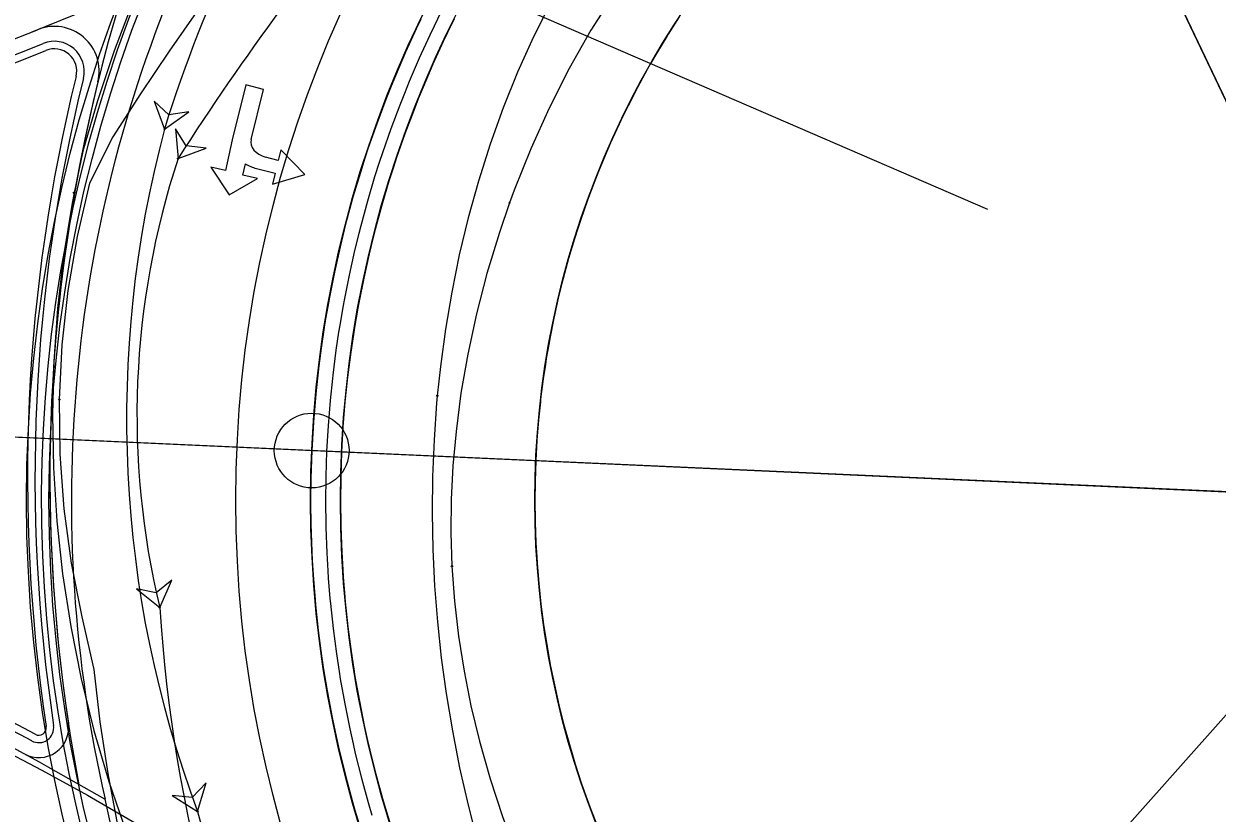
# Model space of a CAD drawing. Extents: x -70 to 701944, y -4 to 666871.
# Drawn here: x 668097.5 to 668177.3, y 656505.9 to 656558.7 of the extents above; entities that cross this region are included whole.
import ezdxf

# ---------------------------------------------------------------- set-up
doc = ezdxf.new("R2010")
doc.units = 0
for name, color, linetype in [('R_Detour', 7, 'Continuous'), ('R_Draft', 7, 'Continuous'), ('R_Horz Alg', 7, 'Continuous'), ('R_No Plot', 7, 'Continuous'), ('R_Proposed Road', 7, 'Continuous'), ('R_Striping', 7, 'Continuous'), ('T_Vehicle Path Lt Major', 7, 'Continuous'), ('T_Vehicle Path Lt Minor', 7, 'Continuous')]:
    doc.layers.add(name, color=color, linetype=linetype)

msp = doc.modelspace()

# ---------------------------------------------------------------- linework, layer by layer
at = {"layer": 'R_Detour'}
msp.add_lwpolyline([(668161.974, 656546.286), (668082.839, 656580.514), (668094.864, 656568.644), (668101.201, 656578.4), (668082.839, 656580.514)], dxfattribs=at)
at = {"layer": 'R_Draft'}
msp.add_circle((668190.665, 656526.816), 79, dxfattribs=at)
msp.add_open_spline([(668503.194, 656560.733), (668456.494, 656569.755), (668425.895, 656581.268), (668346.175, 656570.408), (668185.597, 656628.505), (667984.836, 656548.033), (667888.169, 656554.095), (667835.431, 656560.72), (667768.499, 656569.635)], degree=2, dxfattribs=at)
at = {"layer": 'R_Horz Alg'}
msp.add_line((668190.665, 656526.812), (667942.429, 656538.028), dxfattribs=at)
msp.add_circle((668116.74, 656530.152), 2.5, dxfattribs=at)
msp.add_circle((668116.74, 656530.152), 2.5, dxfattribs=at)
for start, end in [(357.41608, 177.41608), (177.41608, 357.41608)]:
    msp.add_arc((668190.665, 656526.816), 74, start, end, dxfattribs=at)
at = {"layer": 'R_No Plot'}
for points in [[(668138.341, 656636.472), (668156.403, 656643.383), (668170.133, 656646.567), (668182.548, 656648.044), (668191.737, 656648.311), (668202.698, 656647.718), (668212.367, 656646.362), (668220.664, 656644.552), (668233.742, 656640.423), (668240.056, 656637.818), (668245.802, 656635.083), (668256.056, 656629.219), (668190.665, 656526.812)], [(668068.82, 656599.449), (668096.187, 656610.999), (668111.348, 656619.762), (668126.406, 656629.927), (668138.341, 656636.472), (668158.797, 656593.602), (668190.665, 656526.812), (668065.793, 656532.454)], [(668087.77, 656531.461), (668190.665, 656526.812), (668101.576, 656426.615), (668083.852, 656444.75)], [(668101.576, 656426.615), (668190.665, 656526.812), (668213.226, 656419.155), (668199.019, 656414.941), (668115.413, 656408.698)]]:
    msp.add_lwpolyline(points, close=True, dxfattribs=at)
for radius in [113, 111.5, 110, 93, 91.5]:
    msp.add_circle((668190.665, 656526.816), radius, dxfattribs=at)
at = {"layer": 'R_Proposed Road'}
for p, q in [((668107.892, 656562.153), (668098.01, 656558.16)), ((668102.914, 656506.822), (668099.11, 656508.97))]:
    msp.add_line(p, q, dxfattribs=at)
for points in [[(668125.382, 656559.484), (668124.929, 656558.562), (668124.64, 656557.956), (668123.933, 656556.412), (668123.263, 656554.851), (668122.936, 656554.052), (668122.629, 656553.275), (668122.031, 656551.685), (668121.471, 656550.081), (668121.252, 656549.417), (668120.949, 656548.464), (668120.464, 656546.836), (668120.017, 656545.197), (668119.884, 656544.679), (668119.608, 656543.548), (668119.238, 656541.891), (668118.907, 656540.224), (668118.84, 656539.859), (668118.614, 656538.551), (668118.537, 656538.069), (668118.361, 656536.871), (668118.146, 656535.186), (668118.123, 656534.98), (668117.971, 656533.496), (668117.835, 656531.803), (668117.739, 656530.113)], [(668141.324, 656559.166), (668140.585, 656558.009), (668140.492, 656557.859), (668139.873, 656556.835), (668139.39, 656556.003), (668139.188, 656555.645), (668138.531, 656554.44), (668137.902, 656553.219), (668137.536, 656552.474), (668137.302, 656551.984), (668136.731, 656550.736), (668136.189, 656549.474), (668135.925, 656548.828), (668135.677, 656548.201), (668135.194, 656546.915), (668134.741, 656545.619), (668134.564, 656545.082), (668134.319, 656544.313), (668133.927, 656542.997), (668133.566, 656541.672), (668133.458, 656541.253), (668133.236, 656540.34), (668132.937, 656539), (668132.669, 656537.653), (668132.614, 656537.358), (668132.432, 656536.301), (668132.37, 656535.911), (668132.227, 656534.943), (668132.054, 656533.581), (668132.035, 656533.414), (668131.912, 656532.215), (668131.803, 656530.847), (668131.725, 656529.481)], [(668124.029, 656558.997), (668123.736, 656558.383), (668123.019, 656556.817), (668122.339, 656555.235), (668122.008, 656554.425), (668121.697, 656553.637), (668121.091, 656552.025), (668120.523, 656550.399), (668120.301, 656549.726), (668119.994, 656548.761), (668119.502, 656547.111), (668119.049, 656545.449), (668118.914, 656544.923), (668118.635, 656543.778), (668118.26, 656542.097), (668117.924, 656540.408), (668117.856, 656540.038), (668117.627, 656538.712), (668117.549, 656538.223), (668117.37, 656537.009), (668117.153, 656535.301), (668117.129, 656535.092), (668116.975, 656533.588), (668116.838, 656531.871), (668116.74, 656530.158)], [(668126.277, 656559.037), (668125.83, 656558.127), (668125.544, 656557.53), (668124.847, 656556.006), (668124.186, 656554.467), (668123.864, 656553.679), (668123.561, 656552.912), (668122.972, 656551.344), (668122.419, 656549.762), (668122.202, 656549.107), (668121.904, 656548.168), (668121.425, 656546.562), (668120.985, 656544.946), (668120.854, 656544.434), (668120.582, 656543.319), (668120.217, 656541.684), (668119.89, 656540.041), (668119.823, 656539.68), (668119.601, 656538.39), (668119.525, 656537.915), (668119.351, 656536.734), (668119.14, 656535.072), (668119.117, 656534.868), (668118.967, 656533.405), (668118.833, 656531.735), (668118.738, 656530.068)], [(668126.277, 656559.037), (668125.83, 656558.127), (668125.544, 656557.53), (668124.847, 656556.006), (668124.186, 656554.467), (668123.864, 656553.679), (668123.561, 656552.912), (668122.972, 656551.344), (668122.419, 656549.762), (668122.202, 656549.107), (668121.904, 656548.168), (668121.425, 656546.562), (668120.985, 656544.946), (668120.854, 656544.434), (668120.582, 656543.319), (668120.217, 656541.684), (668119.89, 656540.041), (668119.823, 656539.68), (668119.601, 656538.39), (668119.525, 656537.915), (668119.351, 656536.734), (668119.14, 656535.072), (668119.117, 656534.868), (668118.967, 656533.405), (668118.833, 656531.735), (668118.738, 656530.068)], [(668116.74, 656530.152), (668116.683, 656528.431), (668116.665, 656526.709), (668116.684, 656525.154), (668116.687, 656524.987), (668116.75, 656523.267), (668116.819, 656522.037), (668116.853, 656521.548), (668116.965, 656520.162), (668116.995, 656519.831), (668117.178, 656518.119), (668117.4, 656516.411), (668117.582, 656515.202), (668117.662, 656514.71), (668117.963, 656513.014), (668118.304, 656511.326), (668118.533, 656510.294), (668118.684, 656509.647), (668119.103, 656507.976), (668119.561, 656506.316), (668119.813, 656505.461)], [(668117.739, 656530.107), (668117.682, 656528.409), (668117.665, 656526.711), (668117.683, 656525.176), (668117.687, 656525.012), (668117.749, 656523.314), (668117.817, 656522.101), (668117.85, 656521.619), (668117.961, 656520.252), (668117.991, 656519.926), (668118.171, 656518.237), (668118.39, 656516.552), (668118.57, 656515.359), (668118.648, 656514.873), (668118.946, 656513.201), (668119.282, 656511.535), (668119.508, 656510.517), (668119.657, 656509.879), (668120.07, 656508.231), (668120.522, 656506.593), (668120.771, 656505.75)], [(668118.738, 656530.062), (668118.682, 656528.388), (668118.665, 656526.712), (668118.683, 656525.198), (668118.687, 656525.037), (668118.748, 656523.362), (668118.815, 656522.166), (668118.848, 656521.69), (668118.957, 656520.342), (668118.986, 656520.02), (668119.164, 656518.354), (668119.38, 656516.693), (668119.557, 656515.516), (668119.635, 656515.037), (668119.928, 656513.387), (668120.26, 656511.745), (668120.482, 656510.74), (668120.63, 656510.111), (668121.037, 656508.486), (668121.483, 656506.87), (668121.728, 656506.039), (668121.966, 656505.266)], [(668118.738, 656530.062), (668118.682, 656528.388), (668118.665, 656526.712), (668118.683, 656525.198), (668118.687, 656525.037), (668118.748, 656523.362), (668118.815, 656522.166), (668118.848, 656521.69), (668118.957, 656520.342), (668118.986, 656520.02), (668119.164, 656518.354), (668119.38, 656516.693), (668119.557, 656515.516), (668119.635, 656515.037), (668119.928, 656513.387), (668120.26, 656511.745), (668120.482, 656510.74), (668120.63, 656510.111), (668121.037, 656508.486), (668121.483, 656506.87), (668121.728, 656506.039), (668121.966, 656505.266)], [(668131.725, 656529.476), (668131.679, 656528.104), (668131.665, 656526.731), (668131.68, 656525.491), (668131.683, 656525.358), (668131.733, 656523.986), (668131.788, 656523.006), (668131.815, 656522.616), (668131.904, 656521.511), (668131.928, 656521.247), (668132.074, 656519.882), (668132.251, 656518.521), (668132.396, 656517.556), (668132.46, 656517.164), (668132.7, 656515.812), (668132.972, 656514.466), (668133.154, 656513.643), (668133.275, 656513.127), (668133.609, 656511.795), (668133.974, 656510.472), (668134.175, 656509.79), (668134.37, 656509.157), (668134.796, 656507.852), (668135.252, 656506.557), (668135.453, 656506.015), (668135.739, 656505.273)]]:
    msp.add_lwpolyline(points, dxfattribs=at)
for radius in [74, 72, 59]:
    msp.add_circle((668190.665, 656526.816), radius, dxfattribs=at)
for centre, radius, start, end in [((668190.665, 656526.816), 90, 156.88144, 192.83596), ((668209.717, 656528.386), 110.488, 162.98132, 190.74787), ((668023.088, 656743.597), 200, 267.41302, 292.11913), ((668099.524, 656555.537), 3, 346.15833, 112.11913), ((668099.524, 656555.537), 3, 346.15833, 112.11913), ((668099.524, 656555.537), 2, 346.15833, 112.11913), ((668023.088, 656743.597), 201.5, 267.41302, 292.11913), ((668023.088, 656743.597), 201, 267.41302, 292.11913), ((668099.524, 656555.537), 1.5, 346.15833, 112.11913), ((668209.717, 656528.386), 111.988, 166.15833, 188.58067), ((668209.717, 656528.386), 111.488, 166.15833, 188.58067), ((668209.717, 656528.386), 110.488, 166.15833, 188.58067), ((668040.097, 656404.484), 121.5, 61.40521, 87.41302), ((668040.097, 656404.484), 121, 61.40521, 87.41302), ((668040.097, 656404.484), 120, 60.43435, 87.41302), ((668098.487, 656511.603), 2, 241.40521, 8.58067), ((668098.487, 656511.603), 2, 241.40521, 8.58067), ((668098.487, 656511.603), 1, 241.40521, 8.58067), ((668098.487, 656511.603), 0.5, 241.40521, 8.58067)]:
    msp.add_arc(centre, radius, start, end, dxfattribs=at)
at = {"layer": 'R_Striping'}
for p, q in [((668112.326, 656554.629), (668111.421, 656550.944)), ((668113.507, 656554.32), (668112.326, 656554.629)), ((668112.682, 656550.959), (668113.507, 656554.32)), ((668111.421, 656550.944), (668110.968, 656548.882)), ((668114.504, 656549.565), (668113.651, 656549.789)), ((668114.68, 656550.282), (668114.504, 656549.565)), ((668116.285, 656548.635), (668114.68, 656550.282)), ((668110.968, 656548.882), (668109.995, 656549.124)), ((668109.995, 656549.124), (668111.226, 656547.258)), ((668112.135, 656548.591), (668112.302, 656549.349)), ((668113.046, 656549.031), (668114.292, 656548.704)), ((668114.292, 656548.704), (668114.116, 656547.987)), ((668111.226, 656547.258), (668113.109, 656548.349)), ((668113.109, 656548.349), (668112.135, 656548.591)), ((668114.116, 656547.987), (668116.285, 656548.635))]:
    msp.add_line(p, q, dxfattribs=at)
for centre, radius, start, end in [((668190.665, 656526.816), 92, 158.11886, 52.72223), ((668030.578, 656387.833), 122, 40.96363, 85.60006), ((668030.578, 656387.833), 122, 50.64039, 85.60006), ((668396.201, 656569.929), 300, 192.14331, 210.9515)]:
    msp.add_arc(centre, radius, start, end, dxfattribs=at)
for centre, major_axis, start_param in [((668113.862, 656550.65), (-1.175, 0.331), 0.024265), ((668113.398, 656550.466), (-1.959, 0.551), 1.191838)]:
    msp.add_ellipse(centre, major_axis=major_axis, ratio=0.725825, start_param=start_param, end_param=1.595061, dxfattribs=at)
at = {"layer": 'T_Vehicle Path Lt Major'}
for points in [[(668117.646, 656582.702), (668116.793, 656581.583), (668114.736, 656578.733), (668112.788, 656575.806), (668110.952, 656572.808), (668109.231, 656569.743), (668107.626, 656566.615), (668106.14, 656563.429), (668104.776, 656560.188), (668103.536, 656556.899), (668102.42, 656553.564), (668101.431, 656550.191), (668100.844, 656547.404)], [(668143.844, 656569.359), (668142.287, 656567.676), (668140.422, 656565.474), (668138.653, 656563.169), (668136.984, 656560.769), (668135.421, 656558.28), (668133.966, 656555.709), (668132.623, 656553.062), (668131.395, 656550.347), (668130.283, 656547.569), (668129.973, 656546.725)], [(668112.629, 656564.379), (668111.187, 656562.459), (668109.171, 656559.684), (668107.208, 656556.872), (668105.299, 656554.022), (668103.444, 656551.137), (668101.885, 656548.039), (668101.049, 656544.475), (668100.43, 656540.866), (668100.032, 656537.227), (668099.855, 656533.569)], [(668133.214, 656561.054), (668132.725, 656560.144), (668131.569, 656557.835), (668130.509, 656555.479), (668129.543, 656553.083), (668128.67, 656550.651), (668127.888, 656548.187), (668127.204, 656545.719), (668126.611, 656543.243), (668126.105, 656540.757), (668125.687, 656538.283), (668125.35, 656535.786), (668125.141, 656533.821)], [(668100.844, 656547.404), (668100.712, 656546.705), (668100.149, 656543.19), (668099.742, 656539.654), (668099.493, 656536.103), (668099.402, 656532.544), (668099.47, 656528.984), (668099.695, 656525.431), (668100.078, 656521.891), (668100.618, 656518.372), (668101.314, 656514.88), (668102.165, 656511.423), (668103.168, 656508.006), (668104.322, 656504.638), (668105.584, 656501.319), (668106.59, 656498.003), (668107.686, 656494.716), (668108.872, 656491.46), (668110.146, 656488.237), (668111.507, 656485.05), (668112.955, 656481.901), (668113.558, 656480.653)], [(668129.973, 656546.725), (668129.291, 656544.736), (668128.46, 656541.999), (668127.757, 656539.293), (668127.177, 656536.612), (668126.722, 656533.982), (668126.392, 656531.434), (668126.188, 656529.136), (668126.075, 656526.871), (668126.053, 656524.641), (668126.121, 656522.406)], [(668099.855, 656533.569), (668099.901, 656529.908), (668100.17, 656526.255), (668100.66, 656522.626), (668101.37, 656519.033), (668102.162, 656515.494), (668102.573, 656512.006), (668103.099, 656508.532), (668103.74, 656505.077), (668104.495, 656501.646), (668105.363, 656498.241), (668106.343, 656494.867), (668106.447, 656494.531)], [(668125.141, 656533.821), (668125.097, 656533.33), (668124.921, 656530.875), (668124.821, 656528.423), (668124.795, 656525.977), (668124.842, 656523.537), (668124.96, 656521.106), (668125.15, 656518.686), (668125.408, 656516.277), (668125.735, 656513.883), (668126.148, 656511.401), (668126.634, 656508.923), (668127.196, 656506.429), (668127.822, 656503.944), (668128.516, 656501.446), (668129.304, 656498.841), (668130.153, 656496.24), (668131.06, 656493.642), (668132.019, 656491.05), (668133.029, 656488.464), (668134.085, 656485.883), (668134.52, 656484.853)], [(668126.121, 656522.406), (668126.291, 656520.069), (668126.56, 656517.729), (668126.927, 656515.391), (668127.387, 656513.072), (668127.955, 656510.703), (668128.67, 656508.176), (668129.492, 656505.671), (668130.418, 656503.192), (668131.443, 656500.744), (668132.567, 656498.329), (668133.787, 656495.953), (668133.915, 656495.717)], [(668077.018, 656517.99), (668079.649, 656517.107), (668082.91, 656515.927), (668086.14, 656514.662), (668089.336, 656513.312), (668092.496, 656511.88), (668095.617, 656510.365), (668098.697, 656508.77), (668101.735, 656507.094), (668104.728, 656505.34), (668107.674, 656503.507), (668110.583, 656501.631), (668111.179, 656501.306)]]:
    msp.add_lwpolyline(points, dxfattribs=at)
for points in [[(668106.895, 656551.657), (668108.525, 656552.816), (668107.189, 656552.613), (668106.198, 656553.532)], [(668107.804, 656549.694), (668109.684, 656550.377), (668108.342, 656550.537), (668107.631, 656551.687)], [(668106.574, 656519.647), (668107.387, 656521.475), (668106.341, 656520.62), (668105.02, 656520.906)], [(668109.1, 656506.006), (668109.686, 656507.918), (668108.751, 656506.943), (668107.405, 656507.067)]]:
    msp.add_lwpolyline(points, close=True, dxfattribs=at)
for centre in [(668106.895, 656551.657), (668106.895, 656551.657), (668107.804, 656549.694), (668107.804, 656549.694), (668100.844, 656547.404), (668100.844, 656547.404), (668129.973, 656546.725), (668129.973, 656546.725), (668099.855, 656533.569), (668099.855, 656533.569), (668125.141, 656533.821), (668125.141, 656533.821), (668126.121, 656522.406), (668126.121, 656522.406), (668106.574, 656519.647), (668106.574, 656519.647), (668109.1, 656506.006), (668109.1, 656506.006)]:
    msp.add_circle(centre, 0.0417, dxfattribs=at)
for centre, radius, start, end in [((668191.246, 656525.699), 88.256, 127.62065, 162.89469), ((668256.63, 656454.699), 176.56, 131.70756, 147.44987), ((668179.519, 656532.287), 75.163, 165.06566, 200.46644), ((668160.101, 656532.505), 55.049, 161.80552, 193.50756), ((668207.89, 656526.202), 101.528, 183.70147, 206.81788), ((668036.087, 656391.687), 128.164, 57.46639, 74.38586), ((668227.836, 656536.637), 122.624, 194.4657, 212.25738)]:
    msp.add_arc(centre, radius, start, end, dxfattribs=at)
at = {"layer": 'T_Vehicle Path Lt Minor'}
msp.add_arc((668023.838, 656726.559), 178.046, 279.30623, 300.734, dxfattribs=at)

doc.saveas('drawing.dxf')
